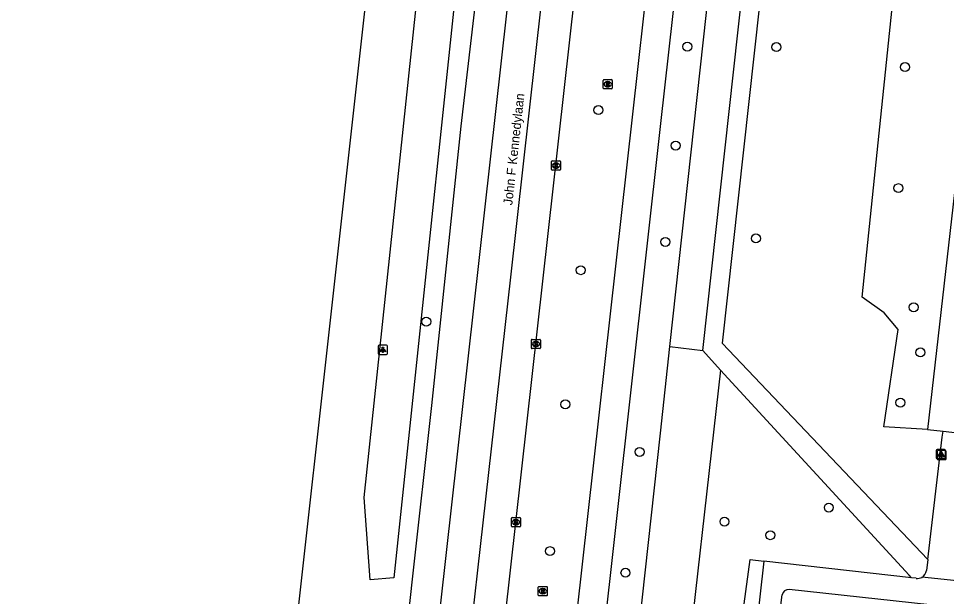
# Model space of a CAD drawing. Extents: x 161928 to 163055, y 386475 to 387428.
# Drawn here: x 161929.9 to 162031.2, y 386825.3 to 386888.4 of the extents above; entities that cross this region are included whole.
import ezdxf

# ---------------------------------------------------------------- set-up
doc = ezdxf.new("R2010")
doc.units = 0
for name, color, linetype in [('IMGEO_Berm_groen', 7, 'Continuous'), ('IMGEO_Boom', 7, 'Continuous'), ('IMGEO_Fietspad_gesloten', 7, 'Continuous'), ('IMGEO_Groenvoorziening', 7, 'Continuous'), ('IMGEO_Kolk', 7, 'Continuous'), ('IMGEO_Lichtpunt', 7, 'Continuous'), ('IMGEO_Openbare_ruimte_label', 7, 'Continuous'), ('IMGEO_Rijbaan_regionaal_gesloten', 7, 'Continuous'), ('IMGEO_Rioolput', 7, 'Continuous'), ('IMGEO_Voetpad_halfverhard', 7, 'Continuous'), ('IMGEO_Voetpad_open', 7, 'Continuous')]:
    doc.layers.add(name, color=color, linetype=linetype)

msp = doc.modelspace()

# ---------------------------------------------------------------- linework, layer by layer
at = {"layer": 'IMGEO_Berm_groen'}
for points in [[(161985.02, 387000), (161986.51, 387013.65), (161990.17, 387015.26), (161991.3, 387013.23), (161988.55, 386984.26), (161980.02, 386914.16), (161970.92, 386827.34), (161968.31, 386827.12), (161967.65, 386836.09), (161985.02, 387000)], [(162001.04, 386852.58), (162009.99, 386934.21), (162013.8, 386935.45)], [(162006.58, 386850.03), (162002.3, 386812.31), (162002.1, 386811.72), (162001.68, 386811.26), (162001.1, 386811.01), (162000.56, 386811), (162000, 386811.1), (161997.8, 386811.47), (161997.35, 386811.63), (161996.93, 386812.01), (161996.71, 386812.53), (161996.69, 386812.95), (162000, 386843.13), (162001.04, 386852.58)], [(162001.04, 386852.58), (162004.62, 386852.17)], [(162005.01, 386788.52), (162007, 386808.62), (162009.8, 386829.33), (162011.29, 386829.16)]]:
    msp.add_lwpolyline(points, dxfattribs=at)
at = {"layer": 'IMGEO_Boom'}
for centre in [(162002.94, 386885.34), (162012.67, 386885.29), (162026.71, 386883.11), (161993.24, 386878.41), (162001.67, 386874.54), (162025.99, 386869.89), (162000.55, 386864.02), (162010.43, 386864.4), (161991.31, 386860.93), (162027.66, 386856.88), (161974.44, 386855.31), (162028.39, 386851.95), (161989.62, 386846.28), (162026.21, 386846.47), (161997.73, 386841.09), (162018.39, 386835.01), (162007, 386833.47), (162012, 386831.99), (161987.95, 386830.25), (161996.19, 386827.89)]:
    msp.add_circle(centre, 0.489, dxfattribs=at)
at = {"layer": 'IMGEO_Fietspad_gesloten'}
for points in [[(161987.26, 386790.76), (162000, 386905.02), (162010.59, 387000), (162015.74, 387045.76)], [(162018.88, 387045.34), (162013.8, 387000), (162000, 386876.95), (161990.39, 386790.36)]]:
    msp.add_lwpolyline(points, dxfattribs=at)
at = {"layer": 'IMGEO_Groenvoorziening'}
for points in [[(162029.16, 386843.54), (162024.4, 386843.83), (162025.97, 386854.44), (162024.44, 386856.29), (162022.04, 386857.98), (162029.1, 386926.13), (162033.32, 386926.6), (162033.96, 386927.04), (162034.19, 386927.68), (162035.62, 386936.28)], [(162033.74, 386869.22), (162032.12, 386869.4), (162029.16, 386843.54)], [(162029.16, 386843.54), (162030.86, 386843.35)]]:
    msp.add_lwpolyline(points, dxfattribs=at)
at = {"layer": 'IMGEO_Kolk'}
for p, q in [((161988.1, 386871.93), (161988.1, 386872.79)), ((161988.18, 386872.86), (161989.03, 386872.86)), ((161988.59, 386872.64), (161988.62, 386872.64)), ((161989.11, 386872.79), (161989.11, 386871.93)), ((161989.03, 386871.86), (161988.18, 386871.86)), ((161988.61, 386872.08), (161988.59, 386872.08)), ((161985.92, 386852.44), (161985.92, 386853.29)), ((161985.99, 386853.37), (161986.84, 386853.37)), ((161986.92, 386853.29), (161986.92, 386852.44)), ((161986.84, 386852.37), (161985.99, 386852.37)), ((161986.43, 386852.59), (161986.4, 386852.59)), ((161986.41, 386853.15), (161986.43, 386853.15)), ((161983.74, 386832.99), (161983.74, 386833.84)), ((161983.81, 386833.91), (161984.66, 386833.91)), ((161984.22, 386833.69), (161984.25, 386833.69)), ((161984.25, 386833.13), (161984.22, 386833.13)), ((161984.74, 386833.84), (161984.74, 386832.99)), ((161984.66, 386832.91), (161983.81, 386832.91))]:
    msp.add_line(p, q, dxfattribs=at)
for points in [[(161988.1, 386871.93), (161988.1, 386872.79)], [(161988.18, 386872.86), (161989.03, 386872.86)], [(161988.42, 386872.56), (161988.55, 386872.56), (161988.55, 386872.41), (161988.68, 386872.56), (161988.84, 386872.56), (161988.7, 386872.41), (161988.85, 386872.16), (161988.7, 386872.16), (161988.61, 386872.32), (161988.55, 386872.26), (161988.55, 386872.16), (161988.42, 386872.16), (161988.42, 386872.56)], [(161989.11, 386872.79), (161989.11, 386871.93)], [(161989.03, 386871.86), (161988.18, 386871.86)], [(161985.92, 386852.44), (161985.92, 386853.29)], [(161985.99, 386853.37), (161986.84, 386853.37)], [(161986.92, 386853.29), (161986.92, 386852.44)], [(161986.84, 386852.37), (161985.99, 386852.37)], [(161986.24, 386853.07), (161986.36, 386853.07), (161986.36, 386852.92), (161986.49, 386853.07), (161986.66, 386853.07), (161986.51, 386852.92), (161986.66, 386852.67), (161986.51, 386852.67), (161986.43, 386852.83), (161986.36, 386852.76), (161986.36, 386852.67), (161986.24, 386852.67), (161986.24, 386853.07)], [(161983.74, 386832.99), (161983.74, 386833.84)], [(161983.81, 386833.91), (161984.66, 386833.91)], [(161984.06, 386833.61), (161984.18, 386833.61), (161984.18, 386833.46), (161984.31, 386833.61), (161984.47, 386833.61), (161984.33, 386833.46), (161984.48, 386833.21), (161984.33, 386833.21), (161984.24, 386833.38), (161984.18, 386833.31), (161984.18, 386833.21), (161984.06, 386833.21), (161984.06, 386833.61)], [(161984.74, 386833.84), (161984.74, 386832.99)], [(161984.66, 386832.91), (161983.81, 386832.91)]]:
    msp.add_lwpolyline(points, dxfattribs=at)
for centre, start, end in [((161988.18, 386872.78), 91.552, 178.448), ((161988.18, 386872.78), 91.552, 178.448), ((161989.03, 386872.78), 1.552, 88.448), ((161989.03, 386872.78), 1.552, 88.448), ((161988.18, 386871.93), 181.552, 268.448), ((161988.18, 386871.93), 181.552, 268.448), ((161989.03, 386871.93), 271.552, 358.448), ((161989.03, 386871.93), 271.552, 358.448), ((161985.99, 386853.29), 91.552, 178.448), ((161985.99, 386853.29), 91.552, 178.448), ((161986.84, 386853.29), 1.552, 88.448), ((161986.84, 386853.29), 1.552, 88.448), ((161985.99, 386852.44), 181.552, 268.448), ((161985.99, 386852.44), 181.552, 268.448), ((161986.84, 386852.44), 271.552, 358.448), ((161986.84, 386852.44), 271.552, 358.448), ((161983.81, 386833.84), 91.552, 178.448), ((161983.81, 386833.84), 91.552, 178.448), ((161983.81, 386832.99), 181.552, 268.448), ((161983.81, 386832.99), 181.552, 268.448), ((161984.66, 386833.84), 1.552, 88.448), ((161984.66, 386833.84), 1.552, 88.448), ((161984.66, 386832.99), 271.552, 358.448), ((161984.66, 386832.99), 271.552, 358.448)]:
    msp.add_arc(centre, 0.0765, start, end, dxfattribs=at)
for centre, major_axis, ratio, start_param, end_param in [((161988.59, 386872.36), (-0.387, 0.002), 0.722429, 4.712389, 7.853982), ((161988.62, 386872.36), (-0.39, 0.002), 0.717154, 1.570796, 4.712389), ((161986.4, 386852.87), (-0.387, 0.002), 0.722429, 4.712389, 7.853982), ((161986.43, 386852.87), (-0.39, 0.002), 0.717154, 1.570796, 4.712389), ((161984.22, 386833.41), (-0.387, 0.002), 0.722429, 4.712389, 7.853982), ((161984.25, 386833.41), (-0.39, 0.002), 0.717154, 1.570796, 4.712389)]:
    msp.add_ellipse(centre, major_axis=major_axis, ratio=ratio, start_param=start_param, end_param=end_param, dxfattribs=at)
at = {"layer": 'IMGEO_Lichtpunt'}
for p, q in [((161969.21, 386852.64), (161969.21, 386851.83)), ((161969.21, 386852.64), (161969.21, 386851.83)), ((161970.11, 386852.73), (161969.3, 386852.73)), ((161970.11, 386852.73), (161969.3, 386852.73)), ((161970.21, 386851.83), (161970.21, 386852.64)), ((161970.21, 386851.83), (161970.21, 386852.64)), ((161969.3, 386851.74), (161970.11, 386851.74)), ((161969.3, 386851.74), (161970.11, 386851.74)), ((162030.12, 386841.25), (162030.12, 386840.45)), ((162030.12, 386841.25), (162030.12, 386840.45)), ((162030.21, 386841.14), (162030.21, 386840.33)), ((162030.21, 386841.14), (162030.21, 386840.33)), ((162031.03, 386841.35), (162030.22, 386841.35)), ((162031.03, 386841.35), (162030.22, 386841.35)), ((162031.11, 386841.24), (162030.31, 386841.24)), ((162031.11, 386841.24), (162030.31, 386841.24)), ((162031.12, 386840.45), (162031.12, 386841.25)), ((162031.12, 386840.45), (162031.12, 386841.25)), ((162031.21, 386840.33), (162031.21, 386841.14)), ((162031.21, 386840.33), (162031.21, 386841.14)), ((162030.22, 386840.35), (162031.03, 386840.35)), ((162030.22, 386840.35), (162031.03, 386840.35)), ((162030.31, 386840.24), (162031.11, 386840.24)), ((162030.31, 386840.24), (162031.11, 386840.24))]:
    msp.add_line(p, q, dxfattribs=at)
for points in [[(161969.58, 386852.3), (161969.62, 386852.28), (161969.43, 386852.01), (161969.4, 386852.04), (161969.58, 386852.3)], [(161969.68, 386852.26), (161969.73, 386852.26), (161969.73, 386851.93), (161969.68, 386851.93), (161969.68, 386852.26)], [(161969.79, 386852.28), (161969.83, 386852.3), (161970.02, 386852.04), (161969.98, 386852.01), (161969.79, 386852.28)], [(162030.5, 386840.92), (162030.54, 386840.89), (162030.35, 386840.63), (162030.31, 386840.65), (162030.5, 386840.92)], [(162030.59, 386840.8), (162030.62, 386840.78), (162030.44, 386840.51), (162030.4, 386840.54), (162030.59, 386840.8)], [(162030.6, 386840.87), (162030.65, 386840.87), (162030.65, 386840.55), (162030.6, 386840.55), (162030.6, 386840.87)], [(162030.69, 386840.76), (162030.73, 386840.76), (162030.73, 386840.43), (162030.69, 386840.43), (162030.69, 386840.76)], [(162030.71, 386840.89), (162030.75, 386840.92), (162030.94, 386840.65), (162030.9, 386840.63), (162030.71, 386840.89)], [(162030.8, 386840.78), (162030.84, 386840.8), (162031.02, 386840.54), (162030.98, 386840.51), (162030.8, 386840.78)]]:
    msp.add_lwpolyline(points, dxfattribs=at)
for centre in [(161969.71, 386852.44), (162030.62, 386841.05), (162030.71, 386840.94)]:
    msp.add_circle(centre, 0.0994, dxfattribs=at)
for centre, start, end in [((161969.3, 386852.64), 90, 180), ((161969.3, 386852.64), 90, 180), ((161970.11, 386852.64), 0, 90), ((161970.11, 386852.64), 0, 90), ((161969.3, 386851.83), 180, 270), ((161969.3, 386851.83), 180, 270), ((161970.11, 386851.83), 270, 0), ((161970.11, 386851.83), 270, 360), ((162030.22, 386841.25), 90, 180), ((162030.22, 386841.25), 90, 180), ((162030.31, 386841.14), 90, 180), ((162030.31, 386841.14), 90, 180), ((162031.03, 386841.25), 0, 90), ((162031.03, 386841.25), 0, 90), ((162031.11, 386841.14), 0, 90), ((162031.11, 386841.14), 0, 90), ((162030.22, 386840.45), 180, 270), ((162030.22, 386840.45), 180, 270), ((162030.31, 386840.33), 180, 270), ((162030.31, 386840.33), 180, 270), ((162031.03, 386840.45), 270, 0), ((162031.03, 386840.45), 270, 360), ((162031.11, 386840.33), 270, 0), ((162031.11, 386840.33), 270, 360)]:
    msp.add_arc(centre, 0.0946, start, end, dxfattribs=at)
at = {"layer": 'IMGEO_Rijbaan_regionaal_gesloten'}
for points in [[(161929.94, 386531.88), (161934.3, 386580.22), (161940.88, 386644.97), (161946.75, 386700.22), (161952.29, 386750), (161957.2, 386794.25), (161977.06, 386973.1), (161980.16, 387000), (161985.65, 387049.08)], [(161941.91, 386531.42), (161945.11, 386566.56), (161946.62, 386581.64), (161954.62, 386661.19), (161958.81, 386699.8), (161959.15, 386702.88), (161964.45, 386750), (161969.18, 386792.92), (161972.99, 386827.51), (161975.05, 386846.14), (161978.27, 386876.66), (161983.93, 386925.26), (161992.18, 387000), (161994.1, 387017.01), (161997.61, 387047.89)], [(161945.33, 386531.29), (161945.53, 386533.62), (161952.77, 386609.98), (161961.62, 386696.6), (161966.12, 386736.26), (161972.43, 386792.34), (161984.43, 386899.77), (161995.6, 387000.15), (162000.89, 387047.54)], [(161970.6, 386743.82), (161971.64, 386753.44), (161976.13, 386793.27), (161983.66, 386860.16), (161994.44, 386956.61), (161999.35, 387000.59), (162004.52, 387047.16)], [(161979.57, 386791.73), (162000, 386974.61), (162002.84, 387000), (162008.08, 387046.78)]]:
    msp.add_lwpolyline(points, dxfattribs=at)
at = {"layer": 'IMGEO_Rioolput'}
for p, q in [((161993.75, 386880.81), (161993.75, 386881.66)), ((161993.83, 386881.74), (161994.68, 386881.74)), ((161994.75, 386881.66), (161994.75, 386880.81)), ((161994.68, 386880.74), (161993.83, 386880.74)), ((161994.24, 386881.52), (161994.26, 386881.52)), ((161994.26, 386880.96), (161994.24, 386880.96)), ((161986.66, 386825.45), (161986.66, 386826.3)), ((161986.74, 386826.38), (161987.59, 386826.38)), ((161987.15, 386826.16), (161987.17, 386826.16)), ((161987.66, 386826.3), (161987.66, 386825.45)), ((161987.59, 386825.38), (161986.74, 386825.38)), ((161987.17, 386825.6), (161987.15, 386825.6))]:
    msp.add_line(p, q, dxfattribs=at)
for points in [[(161993.75, 386880.81), (161993.75, 386881.66)], [(161993.83, 386881.74), (161994.68, 386881.74)], [(161994.75, 386881.66), (161994.75, 386880.81)], [(161994.68, 386880.74), (161993.83, 386880.74)], [(161994.34, 386881.43), (161994.09, 386881.44), (161994.09, 386881.04)], [(161994.09, 386881.04), (161994.21, 386881.04), (161994.21, 386881.2), (161994.22, 386881.2)], [(161994.27, 386881.36), (161994.21, 386881.36), (161994.21, 386881.27)], [(161994.21, 386881.27), (161994.26, 386881.27)], [(161994.27, 386881.17), (161994.34, 386881.04), (161994.48, 386881.04), (161994.42, 386881.16)], [(161986.66, 386825.45), (161986.66, 386826.3)], [(161986.74, 386826.38), (161987.59, 386826.38)], [(161987.25, 386826.07), (161987, 386826.08), (161987, 386825.68)], [(161987.18, 386826), (161987.12, 386826), (161987.12, 386825.91)], [(161987.12, 386825.91), (161987.17, 386825.91)], [(161987.66, 386826.3), (161987.66, 386825.45)], [(161987.59, 386825.38), (161986.74, 386825.38)], [(161987, 386825.68), (161987.12, 386825.68), (161987.12, 386825.84), (161987.13, 386825.84)], [(161987.18, 386825.81), (161987.25, 386825.68), (161987.39, 386825.68), (161987.33, 386825.8)]]:
    msp.add_lwpolyline(points, dxfattribs=at)
for centre, radius, start, end in [((161993.83, 386881.66), 0.0765, 91.552, 178.448), ((161993.83, 386881.66), 0.0765, 91.552, 178.448), ((161994.68, 386881.66), 0.0765, 1.552, 88.448), ((161994.68, 386881.66), 0.0765, 1.552, 88.448), ((161993.83, 386880.81), 0.0765, 181.552, 268.448), ((161993.83, 386880.81), 0.0765, 181.552, 268.448), ((161994.22, 386881.15), 0.0533, 26.0293, 88.6989), ((161994.25, 386881.46), 0.19, 274.7715, 282.9687), ((161994.27, 386881.26), 0.0964, 77.0061, 93.1865), ((161994.29, 386881.32), 0.0378, 276.6634, 79.6772), ((161994.34, 386881.33), 0.109, 350.3612, 89.416), ((161994.34, 386881.32), 0.112, 277.5842, 350.9817), ((161994.32, 386881.11), 0.108, 29.5134, 73.7905), ((161994.68, 386880.81), 0.0765, 271.552, 358.448), ((161994.68, 386880.81), 0.0765, 271.552, 358.448), ((161986.74, 386826.3), 0.0765, 91.552, 178.448), ((161986.74, 386826.3), 0.0765, 91.552, 178.448), ((161987.16, 386826.1), 0.19, 274.7715, 282.9687), ((161987.18, 386825.9), 0.0964, 77.0061, 93.1865), ((161987.2, 386825.96), 0.0378, 276.6634, 79.6772), ((161987.25, 386825.96), 0.109, 350.3612, 89.416), ((161987.25, 386825.96), 0.112, 277.5842, 350.9817), ((161987.59, 386826.3), 0.0765, 1.552, 88.448), ((161987.59, 386826.3), 0.0765, 1.552, 88.448), ((161986.74, 386825.45), 0.0765, 181.552, 268.448), ((161986.74, 386825.45), 0.0765, 181.552, 268.448), ((161987.13, 386825.79), 0.0533, 26.0293, 88.6989), ((161987.23, 386825.75), 0.108, 29.5134, 73.7905), ((161987.59, 386825.45), 0.0765, 271.552, 358.448), ((161987.59, 386825.45), 0.0765, 271.552, 358.448)]:
    msp.add_arc(centre, radius, start, end, dxfattribs=at)
for centre, major_axis, ratio, start_param, end_param in [((161994.24, 386881.24), (-0.387, 0.002), 0.722429, 4.712389, 7.853982), ((161994.26, 386881.24), (-0.39, 0.002), 0.717154, 1.570796, 4.712389), ((161987.15, 386825.88), (-0.387, 0.002), 0.722429, 4.712389, 7.853982), ((161987.17, 386825.88), (-0.39, 0.002), 0.717154, 1.570796, 4.712389)]:
    msp.add_ellipse(centre, major_axis=major_axis, ratio=ratio, start_param=start_param, end_param=end_param, dxfattribs=at)
at = {"layer": 'IMGEO_Voetpad_halfverhard'}
for points in [[(162016.09, 386937.78), (162006.75, 386852.96), (162029.2, 386829.35)], [(162004.62, 386852.17), (162013.8, 386935.45)], [(162006.58, 386850.03), (162004.62, 386852.17)], [(162027.41, 386827.34), (162027.16, 386827.62), (162006.58, 386850.03)]]:
    msp.add_lwpolyline(points, dxfattribs=at)
at = {"layer": 'IMGEO_Voetpad_open'}
for points in [[(162029.2, 386829.35), (162030.78, 386842.71), (162030.86, 386843.35)], [(162030.86, 386843.35), (162071.28, 386838.74)], [(162011.29, 386829.16), (162009.03, 386809.04), (162008.96, 386808.47), (162008.21, 386808.52), (162006.85, 386798.42), (162007.99, 386798.29), (162006.87, 386788.28), (162005.03, 386771.81)], [(162027.41, 386827.34), (162025.15, 386827.58), (162011.29, 386829.16)], [(162029.2, 386829.35), (162029.06, 386828.14)], [(162027.93, 386827.29), (162027.41, 386827.34)], [(162032.37, 386826.99), (162028.53, 386827.39)], [(162014.05, 386826.08), (162074.15, 386819.54)], [(162010.9, 386806.52), (162013.29, 386825.48)]]:
    msp.add_lwpolyline(points, dxfattribs=at)
for centre, radius, start, end in [((162028.06, 386828.28), 1.01, 297.8745, 351.6057), ((162028.06, 386828.28), 1.01, 262.1991, 297.7953), ((162014.01, 386825.35), 0.727, 86.7454, 169.3814)]:
    msp.add_arc(centre, radius, start, end, dxfattribs=at)

# ---------------------------------------------------------------- texts
at = {"layer": 'IMGEO_Openbare_ruimte_label'}
msp.add_text('John F Kennedylaan', height=1, rotation=83.7421, dxfattribs=at).set_placement((161983.83, 386867.99))

doc.saveas('drawing.dxf')
